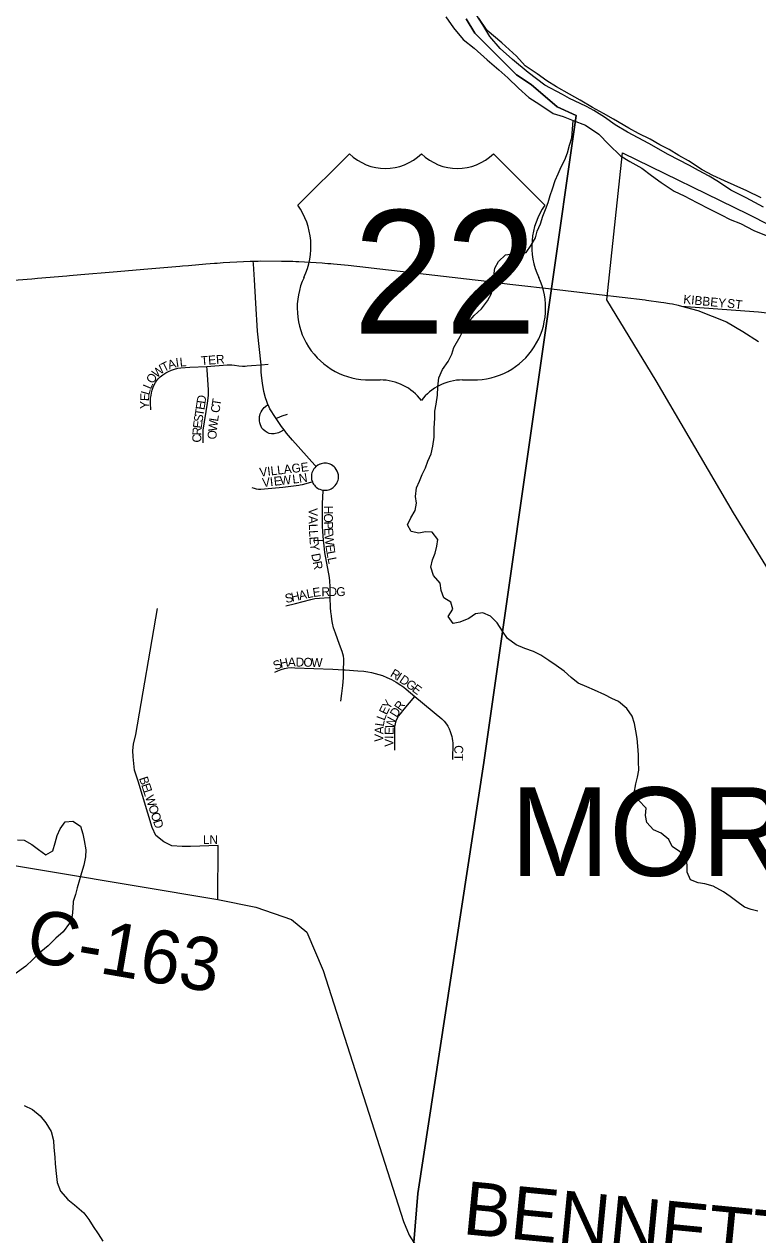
# Model space of a CAD drawing. Extents: x 0 to 1064, y 0 to 440.
# Drawn here: x 282.37 to 294.9, y 137.59 to 158.29 of the extents above; entities that cross this region are included whole.
import ezdxf

# ---------------------------------------------------------------- set-up
doc = ezdxf.new("R2010")
doc.units = 0
for name, color, linetype in [('GM_X_City_Street', 7, 'Continuous'), ('GM_X_City_Street_Text', 7, 'Continuous'), ('GM_X_Corporation', 7, 'Continuous'), ('GM_X_Corporation_Text', 7, 'Continuous'), ('GM_X_County_Road', 7, 'Continuous'), ('GM_X_County_Road_Text', 7, 'Continuous'), ('GM_X_Major_River', 7, 'Continuous'), ('GM_X_Minor_River', 7, 'Continuous'), ('GM_X_Section', 7, 'Continuous'), ('GM_X_Township', 7, 'Continuous'), ('GM_X_Township_Road_Text', 7, 'Continuous'), ('GM_X_Township_Subdivision', 7, 'Continuous'), ('GM_X_Township_Subdivision_Text', 7, 'Continuous'), ('GM_X_US_Location', 7, 'Continuous'), ('GM_X_US_Route', 7, 'Continuous'), ('GM_X_US_Shield', 7, 'Continuous')]:
    doc.layers.add(name, color=color, linetype=linetype)

msp = doc.modelspace()

# ---------------------------------------------------------------- linework, layer by layer
at = {"layer": 'GM_X_City_Street'}
msp.add_lwpolyline([(293.603, 153.469), (294.918, 153.369), (295.606, 153.291)], dxfattribs=at)
at = {"layer": 'GM_X_Corporation'}
msp.add_lwpolyline([(295.916, 147.602), (294.491, 149.933), (293.166, 152.191), (292.327, 153.574), (292.595, 156.086), (294.737, 155.041), (296.963, 153.909)], dxfattribs=at)
at = {"layer": 'GM_X_County_Road'}
msp.add_lwpolyline([(281.416, 144.036), (285.679, 143.325), (286.329, 143.197), (286.936, 142.983), (287.197, 142.77), (287.478, 142.111), (288.849, 137.822), (288.947, 137.59), (289.024, 137.462), (289.152, 137.301), (289.315, 137.123), (289.326, 137.108)], dxfattribs=at)
at = {"layer": 'GM_X_Major_River'}
for points in [[(289.572, 158.412), (289.707, 158.226), (289.872, 158.028), (290.057, 157.878), (290.277, 157.678), (290.479, 157.509), (290.634, 157.371), (290.818, 157.196), (290.99, 157.034), (291.182, 156.914), (291.409, 156.762), (291.578, 156.71), (291.747, 156.639), (291.958, 156.56), (292.185, 156.409), (292.357, 156.228), (292.558, 156.035), (292.72, 155.94), (292.924, 155.825), (293.085, 155.7), (293.252, 155.58), (293.474, 155.435), (293.648, 155.352), (293.864, 155.237), (294.086, 155.128), (294.278, 155.026), (294.434, 154.949), (294.609, 154.878), (294.837, 154.763), (295.048, 154.673)], [(293.065, 156.32), (292.866, 156.416), (292.698, 156.511), (292.441, 156.664), (292.267, 156.759), (292.081, 156.861), (291.871, 156.988), (291.685, 157.09), (291.463, 157.217), (291.302, 157.318), (291.135, 157.437), (290.931, 157.576), (290.783, 157.738), (290.528, 157.969), (290.278, 158.182), (290.137, 158.392)], [(294.961, 155.319), (294.715, 155.44), (294.498, 155.537), (294.336, 155.608), (294.137, 155.698), (293.951, 155.8), (293.718, 155.951), (293.556, 156.04), (293.389, 156.148), (293.232, 156.225), (293.065, 156.32)]]:
    msp.add_lwpolyline(points, dxfattribs=at)
at = {"layer": 'GM_X_Minor_River'}
for points in [[(291.103, 154.636), (291.136, 154.751), (291.193, 154.877), (291.231, 155.004), (291.276, 155.119), (291.32, 155.24), (291.359, 155.361), (291.397, 155.475), (291.442, 155.614), (291.493, 155.729), (291.543, 155.85), (291.606, 155.97), (291.651, 156.091), (291.689, 156.218), (291.728, 156.345), (291.747, 156.639)], [(293.565, 144.146), (293.439, 144.233), (293.386, 144.35), (293.255, 144.461), (293.122, 144.518), (293.008, 144.641), (292.986, 144.763), (292.994, 144.885), (292.863, 145.026), (292.792, 145.143), (292.819, 145.3), (292.851, 145.415), (292.871, 145.537), (292.868, 145.682), (292.864, 145.798), (292.854, 145.944), (292.844, 146.078), (292.822, 146.206), (292.8, 146.334), (292.759, 146.462), (292.664, 146.591), (292.526, 146.709), (292.412, 146.759), (292.291, 146.822), (292.116, 146.903), (291.983, 146.96), (291.833, 147.023), (291.713, 147.123), (291.593, 147.228), (291.461, 147.327), (291.334, 147.408), (291.196, 147.501), (291.07, 147.564), (290.925, 147.615), (290.774, 147.678), (290.63, 147.784), (290.54, 147.913), (290.452, 148.054), (290.338, 148.171), (290.205, 148.228), (290.083, 148.206), (289.967, 148.129), (289.814, 148.064), (289.698, 148.042), (289.615, 148.165), (289.696, 148.291), (289.661, 148.407), (289.541, 148.482), (289.494, 148.61), (289.478, 148.732), (289.365, 148.861), (289.319, 149.008), (289.345, 149.129), (289.39, 149.244), (289.422, 149.365), (289.436, 149.48), (289.341, 149.603), (289.225, 149.611), (289.11, 149.588), (288.982, 149.615), (288.917, 149.731), (288.974, 149.852), (289.049, 149.972), (289.07, 150.099), (289.053, 150.215), (289.074, 150.36), (289.125, 150.475), (289.169, 150.59), (289.226, 150.704), (289.264, 150.819), (289.321, 150.946), (289.353, 151.073), (289.374, 151.23), (289.377, 151.382), (289.386, 151.552), (289.388, 151.674), (289.408, 151.795), (289.429, 151.947), (289.437, 152.086), (289.452, 152.244), (289.515, 152.383), (289.615, 152.521), (289.678, 152.647), (289.71, 152.762), (289.817, 152.949), (289.879, 153.075), (289.961, 153.196), (290.06, 153.31), (290.183, 153.423), (290.283, 153.561), (290.352, 153.682), (290.385, 153.827), (290.393, 153.985), (290.408, 154.118), (290.476, 154.232), (290.594, 154.346), (290.71, 154.362), (290.825, 154.355), (290.947, 154.383), (291.034, 154.509), (291.103, 154.636)], [(282.255, 144.345), (282.371, 144.337), (282.497, 144.268), (282.611, 144.181), (282.737, 144.088), (282.86, 144.159), (282.899, 144.292), (282.931, 144.419), (282.982, 144.534), (283.069, 144.654), (283.203, 144.664), (283.329, 144.577), (283.37, 144.449), (283.392, 144.333), (283.42, 144.174), (283.418, 144.053), (283.391, 143.914), (283.346, 143.781), (283.314, 143.66), (283.275, 143.527), (283.243, 143.412), (283.204, 143.291), (283.202, 143.169), (283.188, 143.048), (283.143, 142.921), (283.037, 142.771), (282.908, 142.664), (282.778, 142.532), (282.655, 142.431), (282.519, 142.299), (282.395, 142.186), (282.217, 142.055)], [(294.904, 143.129), (294.789, 143.155), (294.674, 143.193), (294.548, 143.292), (294.434, 143.379), (294.32, 143.454), (294.139, 143.554), (294, 143.593), (293.885, 143.613), (293.752, 143.663), (293.699, 143.792), (293.695, 143.907), (293.679, 144.053), (293.565, 144.146)], [(282.367, 139.805), (282.512, 139.735)], [(282.512, 139.735), (282.644, 139.63), (282.739, 139.507), (282.828, 139.36), (282.868, 139.207), (282.878, 139.086), (282.894, 138.921), (282.898, 138.806), (282.913, 138.642), (282.935, 138.489), (282.987, 138.343), (283.113, 138.195), (283.227, 138.108), (283.388, 137.972), (283.472, 137.855), (283.549, 137.738), (283.632, 137.609), (283.715, 137.487)]]:
    msp.add_lwpolyline(points, dxfattribs=at)
at = {"layer": 'GM_X_Section'}
msp.add_lwpolyline([(295.004, 155.16), (294.704, 155.317), (294.446, 155.449), (294.23, 155.593), (294.075, 155.687), (293.889, 155.787), (293.739, 155.869), (293.373, 156.057), (293.043, 156.245), (292.677, 156.44), (292.467, 156.565), (292.282, 156.696), (292.102, 156.814), (291.976, 156.883), (291.87, 156.932), (291.688, 157.016), (291.568, 157.085), (291.268, 157.242), (290.981, 157.459), (290.713, 157.683), (290.504, 157.874), (290.326, 158.078), (290.203, 158.274), (290.038, 158.531)], dxfattribs=at)
at = {"layer": 'GM_X_Township'}
for points in [[(289.92, 158.381), (290.071, 158.133), (290.783, 157.422), (291.032, 157.257), (291.478, 156.873), (291.803, 156.724), (291.364, 153.647), (290.225, 145.668), (289.098, 138.299), (289.024, 137.462), (288.356, 129.844), (287.85, 124.199), (287.517, 120.482)], [(287.517, 120.482), (287.85, 124.199), (288.356, 129.844), (289.024, 137.462), (289.098, 138.299), (290.225, 145.668), (291.364, 153.647), (291.803, 156.724), (291.478, 156.873), (291.032, 157.257), (290.783, 157.422), (290.071, 158.133), (289.92, 158.381)]]:
    msp.add_lwpolyline(points, dxfattribs=at)
at = {"layer": 'GM_X_Township_Subdivision'}
for points in [[(287.356, 150.727), (287.338, 150.747), (286.955, 151.179), (286.852, 151.297), (286.827, 151.329), (286.81, 151.351), (286.764, 151.411), (286.673, 151.546), (286.661, 151.564), (286.569, 151.713), (286.541, 151.77), (286.534, 151.787), (286.515, 151.836), (286.493, 151.903), (286.466, 152.008), (286.44, 152.15), (286.429, 152.234), (286.42, 152.337), (286.418, 152.445), (286.418, 152.467), (286.353, 153.039), (286.325, 153.518), (286.304, 153.919), (286.285, 154.191), (286.282, 154.237)], [(284.535, 151.694), (284.527, 151.812), (284.527, 151.845), (284.53, 151.894), (284.536, 151.941), (284.545, 151.988), (284.558, 152.034), (284.574, 152.082), (284.592, 152.124), (284.611, 152.16), (284.631, 152.192), (284.66, 152.226), (284.695, 152.259), (284.738, 152.292), (284.788, 152.325), (284.836, 152.351), (284.886, 152.374), (284.939, 152.392), (284.994, 152.407), (285.047, 152.412), (285.199, 152.422), (285.49, 152.438), (285.837, 152.462), (285.869, 152.463), (285.916, 152.462), (285.963, 152.458), (286.037, 152.449), (286.101, 152.444), (286.146, 152.442), (286.179, 152.445), (286.252, 152.452), (286.418, 152.467), (286.539, 152.476)], [(285.426, 151.134), (285.428, 151.35), (285.502, 151.809), (285.517, 151.938), (285.52, 152.035), (285.495, 152.379), (285.49, 152.438)], [(286.81, 151.351), (286.74, 151.315), (286.715, 151.304), (286.69, 151.295), (286.665, 151.289), (286.639, 151.286), (286.596, 151.286), (286.557, 151.293), (286.522, 151.308), (286.485, 151.331), (286.455, 151.357), (286.432, 151.384), (286.418, 151.409), (286.406, 151.438), (286.397, 151.471), (286.391, 151.507), (286.388, 151.557), (286.39, 151.579), (286.394, 151.599), (286.403, 151.629), (286.42, 151.664), (286.435, 151.689), (286.452, 151.712), (286.472, 151.735), (286.494, 151.755), (286.534, 151.787)], [(286.673, 151.546), (286.7, 151.557), (286.779, 151.592), (286.87, 151.624)], [(287.478, 150.321), (287.498, 150.32), (287.521, 150.32), (287.546, 150.323), (287.57, 150.328), (287.592, 150.336), (287.613, 150.345), (287.632, 150.356), (287.651, 150.369), (287.668, 150.384), (287.685, 150.403), (287.701, 150.424), (287.715, 150.447), (287.716, 150.45), (287.725, 150.47), (287.732, 150.492), (287.737, 150.515), (287.739, 150.54), (287.739, 150.564), (287.737, 150.587), (287.73, 150.618), (287.718, 150.649), (287.701, 150.678), (287.682, 150.704), (287.665, 150.722), (287.644, 150.739), (287.622, 150.753), (287.6, 150.764), (287.579, 150.772), (287.556, 150.778), (287.534, 150.782), (287.511, 150.784), (287.49, 150.783), (287.467, 150.78), (287.445, 150.775), (287.425, 150.768), (287.42, 150.766), (287.389, 150.75), (287.356, 150.727), (287.352, 150.724), (287.335, 150.706), (287.318, 150.685), (287.305, 150.663), (287.294, 150.64), (287.286, 150.617), (287.28, 150.593), (287.276, 150.568), (287.276, 150.544), (287.28, 150.504), (287.293, 150.464), (287.302, 150.444), (287.314, 150.424), (287.327, 150.406), (287.342, 150.389), (287.359, 150.373), (287.379, 150.359), (287.4, 150.347), (287.421, 150.337), (287.449, 150.327), (287.478, 150.321)], [(286.26, 150.369), (286.297, 150.354), (286.335, 150.344), (286.375, 150.338), (286.414, 150.338), (286.789, 150.373), (287.06, 150.406), (287.086, 150.411), (287.126, 150.42), (287.267, 150.457), (287.293, 150.464)], [(287.777, 146.714), (287.799, 146.847), (287.814, 146.981), (287.823, 147.115), (287.825, 147.25), (287.83, 147.393), (287.829, 147.44), (287.824, 147.486), (287.815, 147.526), (287.802, 147.566), (287.756, 147.685), (287.686, 147.879), (287.657, 147.972), (287.637, 148.049), (287.626, 148.114), (287.618, 148.172), (287.609, 148.241), (287.604, 148.315), (287.597, 148.487), (287.598, 148.675), (287.594, 148.764), (287.585, 148.831), (287.508, 149.258), (287.493, 149.369), (287.482, 149.468), (287.47, 149.617), (287.466, 149.708), (287.465, 150.097), (287.477, 150.313), (287.478, 150.321)], [(287.314, 149.46), (287.482, 149.468)], [(286.842, 148.346), (287.006, 148.385), (287.269, 148.456), (287.337, 148.469), (287.415, 148.478), (287.58, 148.486), (287.597, 148.487)], [(285.679, 143.325), (285.683, 144.246), (285.209, 144.231), (285.071, 144.231), (284.891, 144.245), (284.756, 144.311), (284.616, 144.421), (284.554, 144.554), (284.317, 145.351), (284.253, 145.534), (284.241, 145.652), (284.232, 145.762), (284.227, 145.873), (284.239, 145.98), (284.274, 146.148), (284.649, 148.298)], [(286.649, 147.209), (286.703, 147.235), (286.759, 147.257), (286.816, 147.273), (286.875, 147.284), (286.934, 147.289), (286.994, 147.288), (287.64, 147.262), (287.733, 147.258), (287.825, 147.25), (287.851, 147.249), (288.071, 147.235), (288.175, 147.226), (288.241, 147.218), (288.304, 147.206), (288.367, 147.191), (288.428, 147.174), (288.489, 147.153), (288.565, 147.122), (288.644, 147.086), (288.727, 147.04), (288.807, 146.99), (288.857, 146.955), (288.897, 146.921), (289.045, 146.796), (289.503, 146.416), (289.547, 146.372), (289.584, 146.324), (289.606, 146.289), (289.629, 146.243), (289.65, 146.195), (289.667, 146.146), (289.676, 146.111), (289.684, 146.075), (289.69, 146.038), (289.693, 146.001), (289.69, 145.719)], [(288.704, 145.878), (288.704, 146.225), (288.705, 146.279), (288.713, 146.331), (288.726, 146.379), (288.742, 146.419), (288.766, 146.462), (288.797, 146.502), (288.864, 146.581), (289.045, 146.796)]]:
    msp.add_lwpolyline(points, dxfattribs=at)
at = {"layer": 'GM_X_US_Route'}
for points in [[(281.955, 153.893), (282.5, 153.937), (282.55, 153.941), (282.599, 153.945), (283.095, 153.988), (283.144, 153.992), (283.339, 154.009), (283.887, 154.056), (284.481, 154.106), (285.026, 154.152), (285.075, 154.157), (285.174, 154.165), (285.471, 154.19), (285.62, 154.201), (285.669, 154.204), (285.719, 154.208), (285.769, 154.211), (286.116, 154.232), (286.231, 154.236), (286.265, 154.237), (286.282, 154.237), (286.315, 154.238), (286.365, 154.239), (286.415, 154.24), (286.763, 154.239), (286.912, 154.236), (286.962, 154.234), (287.011, 154.232), (287.061, 154.23), (287.157, 154.225), (287.459, 154.207), (287.508, 154.203), (287.558, 154.199), (287.607, 154.195), (287.657, 154.19), (287.904, 154.167), (288.251, 154.13), (288.3, 154.124), (288.942, 154.048), (289.534, 153.98), (290.076, 153.916), (290.175, 153.905), (290.224, 153.899), (290.668, 153.846), (290.767, 153.834), (291.381, 153.761), (291.381, 153.761), (292.194, 153.665)], [(292.194, 153.665), (292.98, 153.573)], [(292.98, 153.573), (293.003, 153.57), (293.249, 153.537), (293.298, 153.53), (293.397, 153.514), (293.446, 153.505), (293.544, 153.485), (293.603, 153.469), (293.88, 153.391), (294.372, 153.197), (294.651, 153.036), (294.918, 152.864)]]:
    msp.add_lwpolyline(points, dxfattribs=at)
at = {"layer": 'GM_X_US_Shield'}
for p, q in [((287.926, 156.073), (287.047, 155.194)), ((291.266, 155.194), (290.387, 156.073)), ((288.277, 152.206), (288.453, 152.206)), ((289.859, 152.206), (290.035, 152.206))]:
    msp.add_line(p, q, dxfattribs=at)
for centre, radius, start, end in [((288.541, 156.701), 0.879, 225.573, 314.427), ((289.771, 156.701), 0.879, 225.573, 314.427), ((286.039, 154.488), 1.23, 334.5471, 35.0009), ((292.273, 154.488), 1.23, 144.9991, 205.4529), ((288.264, 153.436), 1.23, 154.8319, 270.6383), ((290.049, 153.436), 1.23, 269.3617, 25.1681), ((288.453, 151.327), 0.879, 36.8699, 90), ((289.859, 151.327), 0.879, 90, 143.1301)]:
    msp.add_arc(centre, radius, start, end, dxfattribs=at)

# ---------------------------------------------------------------- texts
at = {"layer": 'GM_X_City_Street_Text'}
for s, rotation, p in [('KIBBEY', 354.5067, (293.626, 153.512)), ('ST', 352.88, (294.373, 153.445))]:
    msp.add_text(s, height=0.1515, rotation=rotation, dxfattribs=at).set_placement(p)
at = {"layer": 'GM_X_Corporation_Text'}
msp.add_text('MORROW', height=1.5152, rotation=0, dxfattribs=at).set_placement((290.68, 143.729))
at = {"layer": 'GM_X_County_Road_Text'}
msp.add_text('C-163', height=0.9091, rotation=350.3112, dxfattribs=at).set_placement((282.37, 142.286))
at = {"layer": 'GM_X_Township_Road_Text'}
msp.add_text('BENNETT', height=0.9091, rotation=354.4382, dxfattribs=at).set_placement((289.845, 137.609))
at = {"layer": 'GM_X_Township_Subdivision_Text'}
for s, height, rotation, p in [('T', 0.152, 26.3573, (284.757, 152.339)), ('A', 0.152, 17.882, (284.847, 152.384)), ('I', 0.152, 8.4206, (284.968, 152.424)), ('L', 0.152, 5.0609, (285.032, 152.433)), ('TER', 0.1515, 4.4051, (285.394, 152.458)), ('O', 0.152, 58.7963, (284.571, 152.13)), ('W', 0.152, 39.5236, (284.631, 152.234)), ('L', 0.152, 66.9808, (284.532, 152.037)), ('E', 0.152, 87.6766, (284.502, 151.842)), ('L', 0.152, 74.6251, (284.505, 151.939)), ('D', 0.152, 81.2608, (285.463, 151.792)), ('T', 0.152, 81.281, (285.722, 151.753)), ('Y', 0.152, 89.3442, (284.501, 151.709)), ('T', 0.152, 81.1126, (285.431, 151.581)), ('E', 0.152, 81.1534, (285.447, 151.687)), ('C', 0.152, 80.9769, (285.703, 151.634)), ('E', 0.152, 82.1905, (285.4, 151.371)), ('S', 0.152, 81.1396, (285.414, 151.476)), ('W', 0.152, 83.0063, (285.659, 151.318)), ('L', 0.152, 81.1126, (285.68, 151.489)), ('C', 0.152, 89.7814, (285.394, 151.136)), ('R', 0.152, 87.4735, (285.395, 151.255)), ('O', 0.152, 87.9671, (285.655, 151.188)), ('VILLAGE', 0.1515, 6.6393, (286.398, 150.552)), ('V', 0.152, 6.3523, (286.444, 150.375)), ('I', 0.152, 6.3439, (286.576, 150.39)), ('E', 0.152, 6.3523, (286.642, 150.397)), ('W', 0.152, 6.3346, (286.748, 150.409)), ('L', 0.152, 6.5663, (286.961, 150.433)), ('N', 0.152, 8.7868, (287.073, 150.446)), ('H', 0.152, 270.0437, (287.491, 150.057)), ('V', 0.152, 270.0219, (287.231, 150.016)), ('A', 0.152, 270.4095, (287.231, 149.882)), ('O', 0.152, 270.0379, (287.491, 149.923)), ('L', 0.152, 271.5509, (287.232, 149.745)), ('L', 0.152, 273.2798, (287.235, 149.634)), ('P', 0.152, 271.2878, (287.492, 149.786)), ('E', 0.152, 272.8416, (287.494, 149.675)), ('E', 0.152, 274.669, (287.241, 149.523)), ('Y', 0.152, 276.9031, (287.251, 149.411)), ('W', 0.152, 275.0854, (287.5, 149.562)), ('D', 0.152, 280.2818, (287.274, 149.229)), ('E', 0.152, 277.762, (287.516, 149.382)), ('L', 0.152, 280.3233, (287.532, 149.269)), ('R', 0.152, 281.2284, (287.299, 149.095)), ('L', 0.152, 281.1277, (287.551, 149.162)), ('H', 0.152, 12.6497, (286.947, 148.414)), ('A', 0.152, 12.6497, (287.077, 148.444)), ('L', 0.152, 11.61, (287.207, 148.473)), ('E', 0.152, 8.3889, (287.309, 148.494)), ('R', 0.152, 0.8015, (287.449, 148.51)), ('D', 0.152, 0, (287.569, 148.512)), ('G', 0.152, 0, (287.702, 148.512)), ('S', 0.152, 12.6444, (286.843, 148.391)), ('S', 0.152, 23.4604, (286.661, 147.241)), ('H', 0.152, 12.2917, (286.752, 147.281)), ('A', 0.152, 0.0437, (286.874, 147.309)), ('D', 0.152, 358.776, (287.006, 147.309)), ('O', 0.152, 358.776, (287.139, 147.306)), ('W', 0.152, 358.7725, (287.273, 147.303)), ('R', 0.152, 328.5866, (288.611, 147.148)), ('I', 0.152, 327.3042, (288.712, 147.086)), ('D', 0.152, 325.5219, (288.767, 147.05)), ('G', 0.152, 323.624, (288.876, 146.976)), ('E', 0.152, 322.6329, (288.983, 146.897)), ('Y', 0.152, 57.7166, (288.607, 146.563)), ('R', 0.152, 54.7672, (288.804, 146.538)), ('E', 0.152, 64.1679, (288.562, 146.471)), ('D', 0.152, 58.0989, (288.735, 146.426)), ('L', 0.152, 81.526, (288.513, 146.277)), ('L', 0.152, 69.4567, (288.526, 146.374)), ('W', 0.152, 76.5631, (288.682, 146.234)), ('V', 0.152, 87.3548, (288.501, 146.015)), ('A', 0.152, 87.3329, (288.507, 146.148)), ('E', 0.152, 87.9507, (288.679, 146.135)), ('I', 0.152, 89.6941, (288.679, 146.07)), ('V', 0.152, 89.9563, (288.679, 145.936)), ('CT', 0.1515, 270, (289.718, 145.963)), ('B', 0.152, 288.0203, (284.33, 145.398)), ('E', 0.152, 288.0207, (284.367, 145.284)), ('L', 0.152, 288.0207, (284.4, 145.183)), ('W', 0.152, 288.013, (284.433, 145.081)), ('O', 0.152, 288.0211, (284.487, 144.916)), ('O', 0.152, 288.0211, (284.528, 144.789)), ('D', 0.152, 288.0211, (284.569, 144.663)), ('LN', 0.1515, 0, (285.423, 144.272))]:
    msp.add_text(s, height=height, rotation=rotation, dxfattribs=at).set_placement(p)
at = {"layer": 'GM_X_US_Location'}
for s in ['0', '/']:
    msp.add_text(s, height=0.00303, dxfattribs=at).set_placement((289.155, 154.035))
msp.add_text('22', height=0.00303, rotation=0, dxfattribs=at).set_placement((288.529, 153.408))
at = {"layer": 'GM_X_US_Shield'}
msp.add_text('22', height=2.1094, dxfattribs=at).set_placement((287.989, 152.997))

doc.saveas('drawing.dxf')
